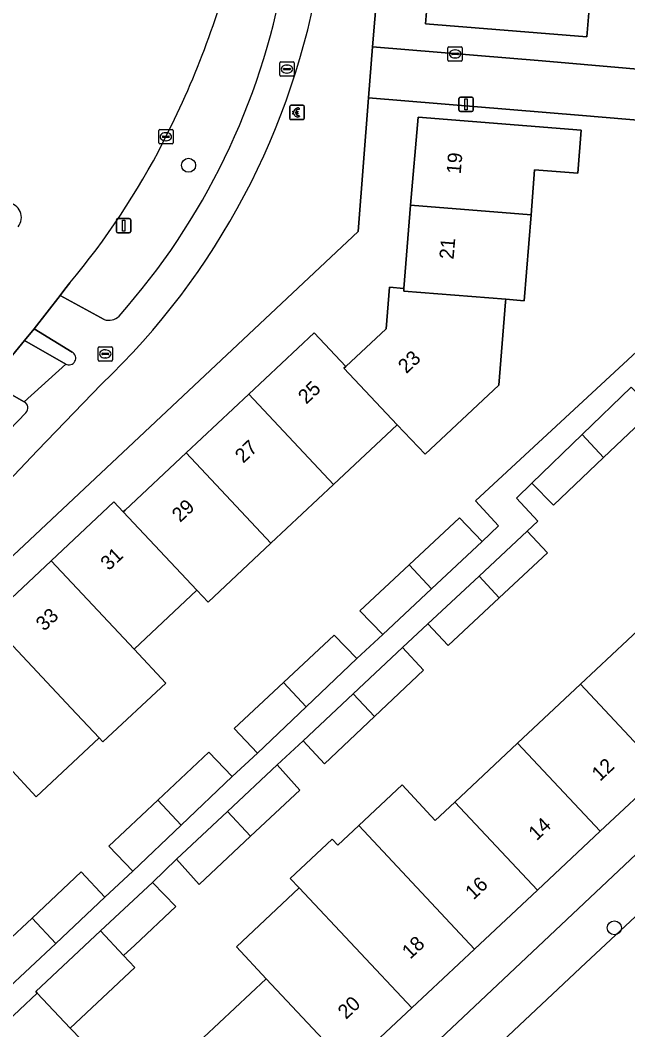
# Model space of a CAD drawing. Extents: x 159960 to 160866, y 382700 to 383354.
# Drawn here: x 160353.9 to 160396.2, y 383095.2 to 383165.6 of the extents above; entities that cross this region are included whole.
import ezdxf

# ---------------------------------------------------------------- set-up
doc = ezdxf.new("R2010")
doc.units = 0
for name, color, linetype in [('IMGEO_Berm_groen', 7, 'Continuous'), ('IMGEO_Betaalautomaat', 7, 'Continuous'), ('IMGEO_Boom', 7, 'Continuous'), ('IMGEO_Erf', 7, 'Continuous'), ('IMGEO_Fietspad_open', 7, 'Continuous'), ('IMGEO_Kolk', 7, 'Continuous'), ('IMGEO_Lichtmast', 7, 'Continuous'), ('IMGEO_Muur', 7, 'Continuous'), ('IMGEO_Pand', 7, 'Continuous'), ('IMGEO_Pand_nummerreeks', 7, 'Continuous'), ('IMGEO_Parkeervlak_open', 7, 'Continuous'), ('IMGEO_Rijbaan_lokaal_gesloten', 7, 'Continuous'), ('IMGEO_Rijbaan_lokaal_open', 7, 'Continuous'), ('IMGEO_Rioolput', 7, 'Continuous'), ('IMGEO_Verkeerseiland_open', 7, 'Continuous'), ('IMGEO_Voetpad_open', 7, 'Continuous')]:
    doc.layers.add(name, color=color, linetype=linetype)

msp = doc.modelspace()

# ---------------------------------------------------------------- linework, layer by layer
at = {"layer": 'IMGEO_Berm_groen'}
for points in [[(160357.323, 383147.265), (160356.992, 383146.826), (160356.659, 383146.389), (160359.726, 383144.71)], [(160354.157, 383138.979), (160351.752, 383140.308), (160350.996, 383139.429)], [(160344.403, 383127.954), (160354.266, 383138.215)]]:
    msp.add_lwpolyline(points, dxfattribs=at)
for centre, radius, start, end in [((160308.919, 383185.362), 61.772, 332.76162, 345.85881), ((160324.325, 383177.215), 48.673, 318.4692, 349.76501), ((160317.936, 383180.471), 51.517, 319.86617, 333.00709), ((160360.057, 383145.656), 1.003, 250.6995, 314.65074), ((160353.934, 383138.557), 0.477, 314.14428, 62.09493)]:
    msp.add_arc(centre, radius, start, end, dxfattribs=at)
at = {"layer": 'IMGEO_Betaalautomaat'}
for p, q in [((160372.657, 383158.716), (160372.657, 383159.557)), ((160372.657, 383159.557), (160372.657, 383158.716)), ((160372.732, 383159.64), (160373.573, 383159.64)), ((160373.573, 383159.64), (160372.732, 383159.64)), ((160373.319, 383159.445), (160373.302, 383159.345)), ((160373.656, 383159.566), (160373.656, 383158.725)), ((160373.656, 383158.725), (160373.656, 383159.566)), ((160373.582, 383158.641), (160372.741, 383158.641)), ((160372.741, 383158.641), (160373.582, 383158.641)), ((160372.94, 383159.104), (160372.94, 383159.172)), ((160373.061, 383159.172), (160373.061, 383159.104)), ((160373.306, 383158.939), (160373.328, 383158.852))]:
    msp.add_line(p, q, dxfattribs=at)
for points in [[(160372.94, 383159.172), (160372.871, 383159.172), (160372.871, 383159.241), (160372.95, 383159.241)], [(160373.072, 383159.241), (160373.219, 383159.241), (160373.219, 383159.172), (160373.061, 383159.172)], [(160372.945, 383159.035), (160372.871, 383159.035), (160372.871, 383159.104), (160372.94, 383159.104)], [(160373.061, 383159.104), (160373.219, 383159.104), (160373.219, 383159.035), (160373.075, 383159.035)]]:
    msp.add_lwpolyline(points, dxfattribs=at)
for centre, radius, start, end in [((160372.735, 383159.563), 0.0779, 92.4484, 184.28452), ((160372.735, 383159.563), 0.0779, 92.4484, 184.28452), ((160373.233, 383159.165), 0.293, 73.01398, 165.01395), ((160373.239, 383159.178), 0.179, 69.32359, 159.56827), ((160373.579, 383159.563), 0.0779, 2.4484, 94.28452), ((160373.579, 383159.563), 0.0779, 2.4484, 94.28452), ((160372.735, 383158.719), 0.0779, 182.4484, 274.28452), ((160372.735, 383158.719), 0.0779, 182.4484, 274.28452), ((160373.206, 383159.09), 0.267, 191.80956, 297.03891), ((160373.239, 383159.105), 0.179, 202.76249, 291.86925), ((160373.579, 383158.719), 0.0779, 272.4484, 4.28452), ((160373.579, 383158.719), 0.0779, 272.4484, 4.28452)]:
    msp.add_arc(centre, radius, start, end, dxfattribs=at)
at = {"layer": 'IMGEO_Boom'}
for centre in [(160365.602, 383155.459), (160395.261, 383102.304)]:
    msp.add_circle(centre, 0.489, dxfattribs=at)
at = {"layer": 'IMGEO_Erf'}
for points in [[(160379.565, 383177.511), (160378.427, 383163.718), (160390.239, 383162.749), (160404.854, 383161.455), (160407.437, 383161.226), (160407.588, 383163.293), (160402.126, 383163.735), (160402.529, 383168.719)], [(160393.591, 383167.497), (160393.342, 383164.407), (160382.118, 383165.309), (160382.613, 383171.47)], [(160403.75, 383158.033), (160393.033, 383158.925), (160378.127, 383160.166), (160377.423, 383150.839), (160335.071, 383111.068)], [(160351.648, 383123.786), (160356.025, 383127.89), (160360.401, 383131.994), (160361.05, 383131.303), (160361.177, 383131.422), (160365.426, 383135.406), (160369.803, 383139.511), (160374.361, 383143.786), (160376.561, 383141.44), (160379.362, 383144.067), (160379.594, 383146.953), (160380.604, 383146.872), (160381.07, 383152.67), (160381.601, 383158.816), (160392.951, 383157.904), (160392.709, 383154.904), (160389.711, 383155.145), (160389.458, 383151.996), (160388.976, 383146.016), (160387.704, 383146.118), (160387.691, 383145.951), (160387.223, 383140.131), (160382.086, 383135.313), (160380.129, 383137.36), (160375.708, 383133.214), (160371.331, 383129.109), (160366.958, 383125.008), (160366.183, 383125.835), (160361.804, 383121.728), (160364.02, 383119.365), (160359.643, 383115.26), (160359.369, 383115.552), (160354.993, 383111.448), (160353.051, 383113.519)], [(160351.123, 383099.633), (160354.701, 383102.988), (160358.126, 383106.199), (160359.781, 383104.434), (160361.729, 383106.252), (160360.053, 383108.006), (160363.455, 383111.195), (160367.027, 383114.543), (160368.639, 383112.858), (160370.414, 383114.488), (160368.785, 383116.192), (160372.21, 383119.403), (160375.741, 383122.712), (160377.318, 383121.088), (160379.127, 383122.754), (160377.541, 383124.401), (160380.965, 383127.609), (160384.467, 383130.893), (160386.052, 383129.246), (160387.202, 383130.324), (160385.594, 383132.059), (160403.083, 383148.267)], [(160397.979, 383138.397), (160394.516, 383135.098), (160391.016, 383131.765), (160389.524, 383133.31), (160388.439, 383132.262), (160389.942, 383130.656), (160389.192, 383129.955), (160390.601, 383128.45), (160387.245, 383125.311), (160383.688, 383121.983), (160382.279, 383123.49), (160380.516, 383121.84), (160381.96, 383120.276), (160378.549, 383117.041), (160375.067, 383113.739), (160373.58, 383115.352), (160371.784, 383113.672), (160373.345, 383111.905), (160369.927, 383108.693), (160366.335, 383105.316), (160364.759, 383107.101), (160363.099, 383105.457), (160364.713, 383103.791), (160361.85, 383101.099), (160361.077, 383100.372), (160361.867, 383099.53), (160357.361, 383095.304), (160362.122, 383090.415)], [(160369.879, 383082.077), (160423.666, 383132.79)], [(160366.642, 383094.655), (160371.018, 383098.759), (160368.935, 383100.98), (160373.311, 383105.084), (160372.685, 383105.752), (160375.612, 383108.496), (160376.004, 383108.078), (160377.454, 383109.438), (160380.471, 383112.268), (160382.788, 383109.799), (160384.147, 383111.073), (160388.523, 383115.178), (160392.9, 383119.282), (160397.275, 383123.386)], [(160398.658, 383113.144), (160394.281, 383109.04), (160389.905, 383104.935), (160385.529, 383100.83), (160381.152, 383096.726), (160376.776, 383092.62)]]:
    msp.add_lwpolyline(points, dxfattribs=at)
at = {"layer": 'IMGEO_Fietspad_open'}
for points in [[(160359.726, 383144.71), (160356.659, 383146.389), (160354.84, 383144.058), (160357.491, 383142.438)], [(160357.047, 383141.6), (160354.157, 383138.979)], [(160320.923, 383101.092), (160333.013, 383113.184), (160346.069, 383126.243), (160349.301, 383129.494), (160355.084, 383135.582), (160359.534, 383140.192)], [(160354.266, 383138.215), (160344.403, 383127.954), (160330.202, 383113.614), (160265.151, 383048.791), (160244.662, 383029.223), (160210.466, 382996.565), (160207.97, 382994.198), (160203.849, 382990.29), (160202.18, 382988.665), (160201.881, 382988.378)]]:
    msp.add_lwpolyline(points, dxfattribs=at)
for centre, radius, start, end in [((160323.977, 383177.404), 51.469, 313.69757, 350.58344), ((160324.325, 383177.215), 48.673, 318.4692, 349.76501), ((160360.057, 383145.656), 1.003, 250.6995, 314.65074), ((160357.269, 383142.019), 0.474, 242.08388, 62.08388), ((160353.934, 383138.557), 0.477, 314.14428, 62.09493)]:
    msp.add_arc(centre, radius, start, end, dxfattribs=at)
at = {"layer": 'IMGEO_Kolk'}
for p, q in [((160383.668, 383162.798), (160383.668, 383163.65)), ((160383.743, 383163.724), (160384.595, 383163.724)), ((160384.156, 383163.504), (160384.181, 383163.504)), ((160384.669, 383163.65), (160384.669, 383162.798)), ((160383.927, 383163.218), (160383.927, 383163.23)), ((160384.365, 383163.181), (160383.967, 383163.181)), ((160383.97, 383163.267), (160384.368, 383163.267)), ((160384.179, 383162.944), (160384.154, 383162.944)), ((160384.411, 383163.23), (160384.411, 383163.218)), ((160384.595, 383162.724), (160383.743, 383162.724)), ((160363.524, 383157.023), (160363.524, 383157.875)), ((160363.599, 383157.949), (160364.451, 383157.949)), ((160364.525, 383157.875), (160364.525, 383157.023)), ((160363.783, 383157.443), (160363.783, 383157.455)), ((160364.221, 383157.406), (160363.823, 383157.406)), ((160363.826, 383157.492), (160364.224, 383157.492)), ((160364.035, 383157.169), (160364.01, 383157.169)), ((160364.012, 383157.729), (160364.037, 383157.729)), ((160364.267, 383157.455), (160364.267, 383157.443)), ((160364.451, 383156.949), (160363.599, 383156.949))]:
    msp.add_line(p, q, dxfattribs=at)
for points in [[(160383.668, 383162.798), (160383.668, 383163.65)], [(160383.743, 383163.724), (160384.595, 383163.724)], [(160384.669, 383163.65), (160384.669, 383162.798)], [(160384.595, 383162.724), (160383.743, 383162.724)], [(160363.524, 383157.023), (160363.524, 383157.875)], [(160363.599, 383157.949), (160364.451, 383157.949)], [(160364.525, 383157.875), (160364.525, 383157.023)], [(160364.451, 383156.949), (160363.599, 383156.949)]]:
    msp.add_lwpolyline(points, dxfattribs=at)
for centre, radius, start, end in [((160383.745, 383163.648), 0.0765, 91.55205, 178.44795), ((160383.745, 383163.648), 0.0765, 91.55205, 178.44795), ((160384.593, 383163.648), 0.0765, 1.55205, 88.44795), ((160384.593, 383163.648), 0.0765, 1.55205, 88.44795), ((160383.745, 383162.8), 0.0765, 181.55205, 268.44795), ((160383.745, 383162.8), 0.0765, 181.55205, 268.44795), ((160383.967, 383163.227), 0.0403, 85.87752, 175.75265), ((160383.964, 383163.217), 0.0366, 178.93798, 274.71019), ((160384.368, 383163.224), 0.043, 264.86636, 352.45326), ((160384.372, 383163.229), 0.0386, 1.73085, 96.63898), ((160384.593, 383162.8), 0.0765, 271.55205, 358.44795), ((160384.593, 383162.8), 0.0765, 271.55205, 358.44795), ((160363.601, 383157.873), 0.0765, 91.55205, 178.44795), ((160363.601, 383157.873), 0.0765, 91.55205, 178.44795), ((160364.449, 383157.873), 0.0765, 1.55205, 88.44795), ((160364.449, 383157.873), 0.0765, 1.55205, 88.44795), ((160363.823, 383157.452), 0.0403, 85.87752, 175.75265), ((160363.82, 383157.442), 0.0366, 178.93798, 274.71019), ((160364.224, 383157.449), 0.043, 264.86636, 352.45326), ((160364.228, 383157.454), 0.0386, 1.73085, 96.63898), ((160363.601, 383157.025), 0.0765, 181.55205, 268.44795), ((160363.601, 383157.025), 0.0765, 181.55205, 268.44795), ((160364.449, 383157.025), 0.0765, 271.55205, 358.44795), ((160364.449, 383157.025), 0.0765, 271.55205, 358.44795)]:
    msp.add_arc(centre, radius, start, end, dxfattribs=at)
for centre, major_axis, ratio, start_param, end_param in [((160384.155, 383163.224), (-0.387, 0.002), 0.722429, 4.712389, 7.853982), ((160384.18, 383163.224), (-0.39, 0.002), 0.717154, 1.570796, 4.712389), ((160364.011, 383157.449), (-0.387, 0.002), 0.722429, 4.712389, 7.853982), ((160364.036, 383157.449), (-0.39, 0.002), 0.717154, 1.570796, 4.712389)]:
    msp.add_ellipse(centre, major_axis=major_axis, ratio=ratio, start_param=start_param, end_param=end_param, dxfattribs=at)
at = {"layer": 'IMGEO_Lichtmast'}
for p, q in [((160384.435, 383159.309), (160384.435, 383160.109)), ((160384.435, 383160.109), (160384.435, 383159.309)), ((160384.535, 383160.209), (160385.325, 383160.209)), ((160385.325, 383160.209), (160384.535, 383160.209)), ((160385.425, 383160.109), (160385.425, 383159.309)), ((160385.425, 383159.309), (160385.425, 383160.109)), ((160385.325, 383159.209), (160384.535, 383159.209)), ((160384.535, 383159.209), (160385.325, 383159.209)), ((160360.585, 383150.854), (160360.585, 383151.654)), ((160360.585, 383151.654), (160360.585, 383150.854)), ((160360.685, 383151.754), (160361.475, 383151.754)), ((160361.475, 383151.754), (160360.685, 383151.754)), ((160361.575, 383151.654), (160361.575, 383150.854)), ((160361.575, 383150.854), (160361.575, 383151.654)), ((160361.475, 383150.754), (160360.685, 383150.754)), ((160360.685, 383150.754), (160361.475, 383150.754))]:
    msp.add_line(p, q, dxfattribs=at)
for points in [[(160384.855, 383160.084), (160385.005, 383160.084), (160385.005, 383159.334), (160384.855, 383159.334), (160384.855, 383160.084)], [(160361.005, 383151.629), (160361.155, 383151.629), (160361.155, 383150.879), (160361.005, 383150.879), (160361.005, 383151.629)]]:
    msp.add_lwpolyline(points, dxfattribs=at)
for centre, start, end in [((160384.535, 383160.109), 90, 180), ((160384.535, 383160.109), 90, 180), ((160385.325, 383160.109), 0, 90), ((160385.325, 383160.109), 360, 90), ((160384.535, 383159.309), 180, 270), ((160384.535, 383159.309), 180, 270), ((160385.325, 383159.309), 270, 0), ((160385.325, 383159.309), 270, 0), ((160360.685, 383151.654), 90, 180), ((160360.685, 383151.654), 90, 180), ((160361.475, 383151.654), 0, 90), ((160361.475, 383151.654), 360, 90), ((160360.685, 383150.854), 180, 270), ((160360.685, 383150.854), 180, 270), ((160361.475, 383150.854), 270, 0), ((160361.475, 383150.854), 270, 0)]:
    msp.add_arc(centre, 0.1, start, end, dxfattribs=at)
at = {"layer": 'IMGEO_Muur'}
for points in [[(160404.854, 383161.455), (160390.239, 383162.749)], [(160393.033, 383158.925), (160403.75, 383158.033)]]:
    msp.add_lwpolyline(points, dxfattribs=at)
at = {"layer": 'IMGEO_Pand'}
for points in [[(160382.613, 383171.47), (160382.118, 383165.309), (160393.342, 383164.407), (160393.591, 383167.497), (160390.756, 383167.725), (160391.003, 383170.793)], [(160389.458, 383151.996), (160389.711, 383155.145), (160392.709, 383154.904), (160392.951, 383157.904), (160381.601, 383158.816), (160381.07, 383152.67)], [(160389.458, 383151.996), (160381.07, 383152.67), (160380.604, 383146.872), (160380.59, 383146.69), (160387.704, 383146.118), (160388.976, 383146.016)], [(160387.704, 383146.118), (160380.59, 383146.69), (160380.604, 383146.872), (160379.594, 383146.953), (160379.362, 383144.067), (160376.561, 383141.44), (160376.423, 383141.311), (160380.129, 383137.36), (160382.086, 383135.313), (160387.223, 383140.131), (160387.691, 383145.951)], [(160369.803, 383139.511), (160375.708, 383133.214), (160380.129, 383137.36), (160376.423, 383141.311), (160376.561, 383141.44), (160374.361, 383143.786)], [(160396.44, 383139.989), (160393.023, 383136.69), (160394.516, 383135.098), (160397.979, 383138.397)], [(160365.426, 383135.406), (160371.331, 383129.109), (160375.708, 383133.214), (160369.803, 383139.511)], [(160394.516, 383135.098), (160393.023, 383136.69), (160389.524, 383133.31), (160391.016, 383131.765)], [(160365.426, 383135.406), (160361.177, 383131.422), (160361.05, 383131.303), (160366.183, 383125.835), (160366.958, 383125.008), (160371.331, 383129.109)], [(160361.05, 383131.303), (160360.401, 383131.994), (160356.025, 383127.89), (160361.804, 383121.728), (160366.183, 383125.835)], [(160386.052, 383129.246), (160384.467, 383130.893), (160380.965, 383127.609), (160382.528, 383125.942)], [(160389.192, 383129.955), (160385.834, 383126.815), (160387.245, 383125.311), (160390.601, 383128.45)], [(160361.804, 383121.728), (160356.025, 383127.89), (160351.648, 383123.786), (160357.427, 383117.623), (160359.369, 383115.552), (160359.643, 383115.26), (160364.02, 383119.365)], [(160382.528, 383125.942), (160380.965, 383127.609), (160377.541, 383124.401), (160379.127, 383122.754)], [(160387.245, 383125.311), (160385.834, 383126.815), (160382.279, 383123.49), (160383.688, 383121.983)], [(160351.648, 383123.786), (160347.272, 383119.682), (160353.051, 383113.519), (160354.993, 383111.448), (160359.369, 383115.552), (160357.427, 383117.623)], [(160397.275, 383123.386), (160392.9, 383119.282), (160398.658, 383113.144), (160403.034, 383117.248), (160402.282, 383118.05)], [(160377.318, 383121.088), (160375.741, 383122.712), (160372.21, 383119.403), (160373.792, 383117.716)], [(160380.516, 383121.84), (160377.07, 383118.617), (160378.549, 383117.041), (160381.96, 383120.276)], [(160373.792, 383117.716), (160372.21, 383119.403), (160368.785, 383116.192), (160370.414, 383114.488)], [(160392.9, 383119.282), (160388.523, 383115.178), (160394.281, 383109.04), (160398.658, 383113.144)], [(160378.549, 383117.041), (160377.07, 383118.617), (160373.58, 383115.352), (160375.067, 383113.739)], [(160389.905, 383104.935), (160394.281, 383109.04), (160388.523, 383115.178), (160384.147, 383111.073)], [(160368.639, 383112.858), (160367.027, 383114.543), (160363.455, 383111.195), (160365.083, 383109.458)], [(160371.784, 383113.672), (160368.307, 383110.42), (160369.927, 383108.693), (160373.345, 383111.905)], [(160389.905, 383104.935), (160384.147, 383111.073), (160382.788, 383109.799), (160380.471, 383112.268), (160377.454, 383109.438), (160385.529, 383100.83)], [(160365.083, 383109.458), (160363.455, 383111.195), (160360.053, 383108.006), (160361.729, 383106.252)], [(160369.927, 383108.693), (160368.307, 383110.42), (160364.759, 383107.101), (160366.335, 383105.316)], [(160373.311, 383105.084), (160381.152, 383096.726), (160385.529, 383100.83), (160377.454, 383109.438), (160376.004, 383108.078), (160375.612, 383108.496), (160372.685, 383105.752)], [(160354.701, 383102.988), (160356.357, 383101.222), (160359.781, 383104.434), (160358.126, 383106.199)], [(160363.099, 383105.457), (160359.467, 383102.088), (160361.077, 383100.372), (160361.85, 383101.099), (160364.713, 383103.791)], [(160376.776, 383092.62), (160381.152, 383096.726), (160373.311, 383105.084), (160368.935, 383100.98), (160371.018, 383098.759)], [(160354.701, 383102.988), (160351.123, 383099.633), (160352.779, 383097.867), (160356.357, 383101.222)], [(160361.867, 383099.53), (160361.077, 383100.372), (160359.467, 383102.088), (160354.961, 383097.862), (160355.062, 383097.754), (160357.361, 383095.304)], [(160376.776, 383092.62), (160371.018, 383098.759), (160366.642, 383094.655), (160372.4, 383088.517)]]:
    msp.add_lwpolyline(points, close=True, dxfattribs=at)
at = {"layer": 'IMGEO_Parkeervlak_open'}
msp.add_lwpolyline([(160367.88, 383084.277), (160362.122, 383090.415), (160357.361, 383095.304), (160355.062, 383097.754), (160351.35, 383094.272), (160366.117, 383078.629), (160369.879, 383082.077)], close=True, dxfattribs=at)
at = {"layer": 'IMGEO_Rijbaan_lokaal_gesloten'}
msp.add_lwpolyline([(160350.996, 383139.429), (160351.752, 383140.308), (160354.188, 383143.245), (160354.84, 383144.058), (160356.659, 383146.389), (160356.992, 383146.826), (160357.323, 383147.265)], dxfattribs=at)
for centre, radius, start, end in [((160308.919, 383185.362), 61.772, 332.76162, 345.85881), ((160317.936, 383180.471), 51.517, 319.86617, 333.00709), ((160352.936, 383151.825), 1.026, 321.15069, 147.83897)]:
    msp.add_arc(centre, radius, start, end, dxfattribs=at)
at = {"layer": 'IMGEO_Rijbaan_lokaal_open'}
msp.add_lwpolyline([(160403.552, 383100.436), (160405.554, 383102.316), (160415.821, 383111.942), (160411.292, 383116.793), (160405.8, 383111.613), (160397.4, 383103.731), (160393.269, 383099.855), (160387.865, 383094.781), (160375.599, 383083.221), (160380.124, 383078.379), (160390.773, 383088.421), (160397.489, 383094.742), (160399.709, 383096.829)], close=True, dxfattribs=at)
at = {"layer": 'IMGEO_Rioolput'}
for p, q in [((160371.959, 383161.741), (160371.959, 383162.593)), ((160372.034, 383162.667), (160372.886, 383162.667)), ((160372.218, 383162.161), (160372.218, 383162.173)), ((160372.656, 383162.124), (160372.258, 383162.124)), ((160372.261, 383162.21), (160372.659, 383162.21)), ((160372.447, 383162.447), (160372.472, 383162.447)), ((160372.702, 383162.173), (160372.702, 383162.161)), ((160372.96, 383162.593), (160372.96, 383161.741)), ((160372.886, 383161.667), (160372.034, 383161.667)), ((160372.47, 383161.887), (160372.445, 383161.887)), ((160359.3, 383141.888), (160359.3, 383142.74)), ((160359.375, 383142.814), (160360.227, 383142.814)), ((160359.602, 383142.357), (160360, 383142.357)), ((160359.788, 383142.594), (160359.813, 383142.594)), ((160360.301, 383142.74), (160360.301, 383141.888)), ((160360.227, 383141.814), (160359.375, 383141.814)), ((160359.559, 383142.308), (160359.559, 383142.32)), ((160359.997, 383142.271), (160359.599, 383142.271)), ((160359.811, 383142.034), (160359.786, 383142.034)), ((160360.043, 383142.32), (160360.043, 383142.308))]:
    msp.add_line(p, q, dxfattribs=at)
for points in [[(160371.959, 383161.741), (160371.959, 383162.593)], [(160372.034, 383162.667), (160372.886, 383162.667)], [(160372.96, 383162.593), (160372.96, 383161.741)], [(160372.886, 383161.667), (160372.034, 383161.667)], [(160359.3, 383141.888), (160359.3, 383142.74)], [(160359.375, 383142.814), (160360.227, 383142.814)], [(160360.301, 383142.74), (160360.301, 383141.888)], [(160360.227, 383141.814), (160359.375, 383141.814)]]:
    msp.add_lwpolyline(points, dxfattribs=at)
for centre, radius, start, end in [((160372.036, 383162.591), 0.0765, 91.55205, 178.44795), ((160372.036, 383162.591), 0.0765, 91.55205, 178.44795), ((160372.258, 383162.17), 0.0403, 85.87752, 175.75265), ((160372.255, 383162.16), 0.0366, 178.93798, 274.71019), ((160372.659, 383162.167), 0.043, 264.86636, 352.45326), ((160372.663, 383162.172), 0.0386, 1.73085, 96.63898), ((160372.884, 383162.591), 0.0765, 1.55205, 88.44795), ((160372.884, 383162.591), 0.0765, 1.55205, 88.44795), ((160372.036, 383161.743), 0.0765, 181.55205, 268.44795), ((160372.036, 383161.743), 0.0765, 181.55205, 268.44795), ((160372.884, 383161.743), 0.0765, 271.55205, 358.44795), ((160372.884, 383161.743), 0.0765, 271.55205, 358.44795), ((160359.377, 383142.738), 0.0765, 91.55205, 178.44795), ((160359.377, 383142.738), 0.0765, 91.55205, 178.44795), ((160359.599, 383142.317), 0.0403, 85.87752, 175.75265), ((160360.004, 383142.319), 0.0386, 1.73085, 96.63898), ((160360.225, 383142.738), 0.0765, 1.55205, 88.44795), ((160360.225, 383142.738), 0.0765, 1.55205, 88.44795), ((160359.377, 383141.89), 0.0765, 181.55205, 268.44795), ((160359.377, 383141.89), 0.0765, 181.55205, 268.44795), ((160359.596, 383142.307), 0.0366, 178.93798, 274.71019), ((160360, 383142.314), 0.043, 264.86636, 352.45326), ((160360.225, 383141.89), 0.0765, 271.55205, 358.44795), ((160360.225, 383141.89), 0.0765, 271.55205, 358.44795)]:
    msp.add_arc(centre, radius, start, end, dxfattribs=at)
for centre, major_axis, ratio, start_param, end_param in [((160372.446, 383162.167), (-0.387, 0.002), 0.722429, 4.712389, 7.853982), ((160372.471, 383162.167), (-0.39, 0.002), 0.717154, 1.570796, 4.712389), ((160359.787, 383142.314), (-0.387, 0.002), 0.722429, 4.712389, 7.853982), ((160359.812, 383142.314), (-0.39, 0.002), 0.717154, 1.570796, 4.712389)]:
    msp.add_ellipse(centre, major_axis=major_axis, ratio=ratio, start_param=start_param, end_param=end_param, dxfattribs=at)
at = {"layer": 'IMGEO_Verkeerseiland_open'}
msp.add_lwpolyline([(160357.491, 383142.438), (160354.84, 383144.058), (160354.188, 383143.245), (160357.047, 383141.6)], dxfattribs=at)
for centre, radius, start, end in [((160352.936, 383151.825), 1.026, 321.15069, 147.83897), ((160357.269, 383142.019), 0.474, 242.08388, 62.08388)]:
    msp.add_arc(centre, radius, start, end, dxfattribs=at)
at = {"layer": 'IMGEO_Voetpad_open'}
for points in [[(160293.902, 383070.519), (160327.343, 383103.76), (160328.208, 383104.62), (160328.266, 383104.678), (160335.071, 383111.068), (160377.423, 383150.839), (160378.127, 383160.166), (160378.427, 383163.718), (160379.565, 383177.511), (160378.829, 383177.553)], [(160403.083, 383148.267), (160385.594, 383132.059), (160387.202, 383130.324), (160386.052, 383129.246), (160382.528, 383125.942), (160379.127, 383122.754), (160377.318, 383121.088), (160373.792, 383117.716), (160370.414, 383114.488), (160368.639, 383112.858), (160365.083, 383109.458), (160361.729, 383106.252), (160359.781, 383104.434), (160356.357, 383101.222), (160352.779, 383097.867)], [(160434.718, 383143.083), (160432.132, 383140.666), (160427.441, 383136.302), (160423.666, 383132.79), (160369.879, 383082.077), (160366.117, 383078.629), (160362.229, 383074.94), (160358.346, 383071.384), (160360.462, 383069.126), (160361.545, 383070.036), (160363.349, 383071.742), (160362.543, 383072.636), (160366.151, 383075.937), (160368.547, 383078.218), (160369.356, 383077.35), (160373.431, 383081.176), (160375.599, 383083.221), (160387.865, 383094.781), (160393.269, 383099.855), (160397.4, 383103.731), (160405.8, 383111.613), (160411.292, 383116.793)], [(160359.534, 383140.192), (160355.084, 383135.582), (160349.301, 383129.494), (160346.069, 383126.243), (160333.013, 383113.184), (160320.923, 383101.092), (160266.621, 383046.833), (160203.096, 382986.199), (160209.403, 382984.888)], [(160351.35, 383094.272), (160355.062, 383097.754), (160354.961, 383097.862), (160359.467, 383102.088), (160363.099, 383105.457), (160364.759, 383107.101), (160368.307, 383110.42), (160371.784, 383113.672), (160373.58, 383115.352), (160377.07, 383118.617), (160380.516, 383121.84), (160382.279, 383123.49), (160385.834, 383126.815), (160389.192, 383129.955), (160389.942, 383130.656), (160388.439, 383132.262), (160389.524, 383133.31), (160393.023, 383136.69), (160396.44, 383139.989)]]:
    msp.add_lwpolyline(points, dxfattribs=at)
for points in [[(160404.854, 383161.455), (160390.239, 383162.749), (160378.427, 383163.718), (160378.127, 383160.166), (160393.033, 383158.925), (160403.75, 383158.033), (160404.604, 383157.95)], [(160357.047, 383141.6), (160354.188, 383143.245), (160351.752, 383140.308), (160354.157, 383138.979)]]:
    msp.add_lwpolyline(points, close=True, dxfattribs=at)
msp.add_arc((160323.977, 383177.404), 51.469, 313.69757, 350.58344, dxfattribs=at)

# ---------------------------------------------------------------- texts
at = {"layer": 'IMGEO_Pand_nummerreeks'}
for s, rotation, p in [('19', 85.2308, (160384.559, 383154.824)), ('21', 85.2332, (160384.062, 383148.874)), ('23', 43.16664, (160380.77, 383140.891)), ('25', 43.16164, (160373.804, 383138.767)), ('27', 43.16164, (160369.41, 383134.646)), ('29', 43.16091, (160365.015, 383130.524)), ('31', 43.16091, (160360.043, 383127.162)), ('33', 43.16091, (160355.541, 383122.94)), ('12', 43.16542, (160394.258, 383112.472)), ('14', 43.16542, (160389.854, 383108.342)), ('16', 43.16542, (160385.448, 383104.209)), ('18', 43.16542, (160381.044, 383100.078)), ('20', 43.16542, (160376.571, 383095.883))]:
    msp.add_text(s, height=1, rotation=rotation, dxfattribs=at).set_placement(p)

doc.saveas('drawing.dxf')
